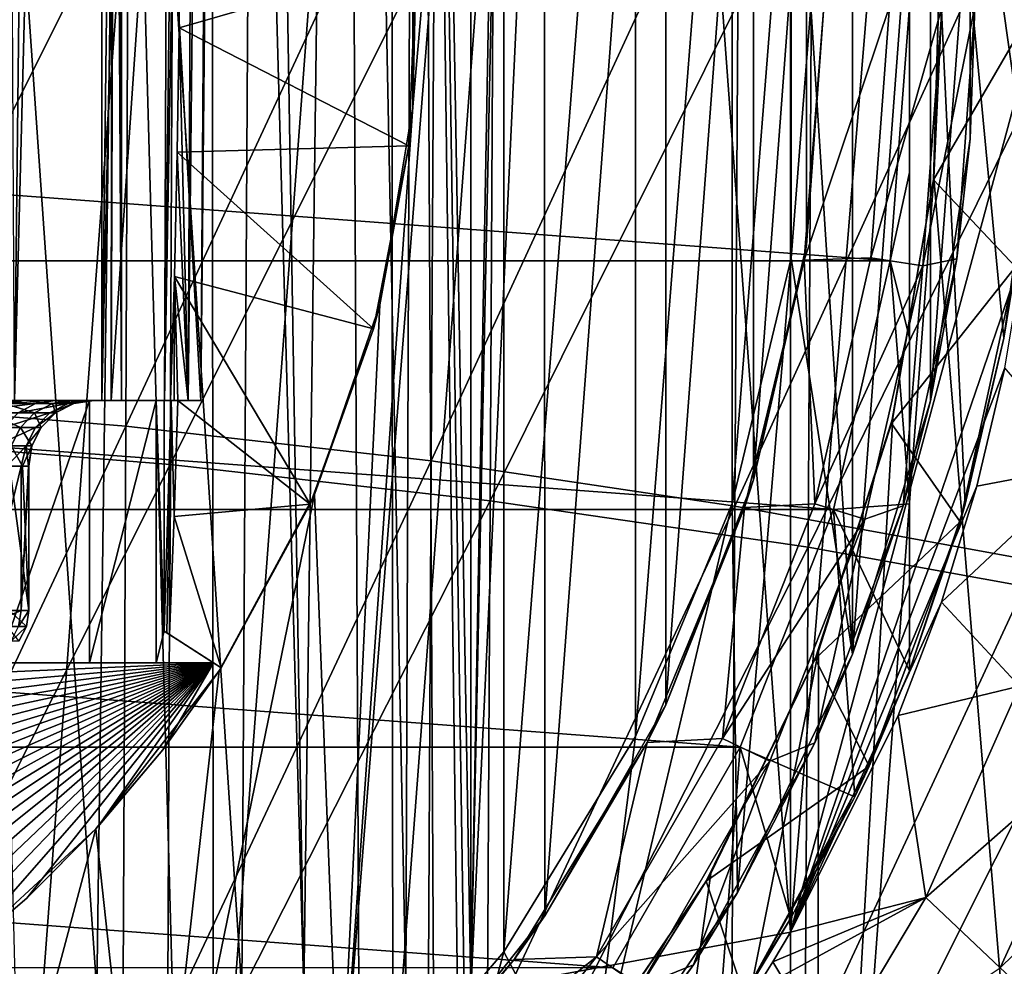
# Model space of a CAD drawing. Header units: metres. Extents: x -109 to 109, y -63 to 140.
# Tile 198 of 480: x 6 to 14, y -25 to -18. Entities that reach past the tile are written whole.
import ezdxf

# ---------------------------------------------------------------- set-up
doc = ezdxf.new("R2010")
doc.units = ezdxf.units.M
doc.layers.add('solid_502308_SW0001', color=7, linetype='CONTINUOUS')

msp = doc.modelspace()

# ---------------------------------------------------------------- linework, layer by layer
at = {"layer": 'solid_502308_SW0001'}
for points in [[(6.471301, 4.644084, 7.231254), (6.186184, -21, 7.244802), (6.051751, 4.644084, 7.778022)], [(6.841601, 4.644084, 6.65), (6.849507, -21, 6.165303), (6.186184, -21, 7.244802)], [(6.841601, 4.644084, 6.65), (6.186184, -21, 7.244802), (6.471301, 4.644084, 7.231254)], [(7.159832, 4.644084, 6.038684), (6.849507, -21, 6.165303), (6.841601, 4.644084, 6.65)], [(7.423572, 4.644084, 5.401959), (7.326227, -21, 4.991397), (6.849507, -21, 6.165303)], [(7.423572, 4.644084, 5.401959), (6.849507, -21, 6.165303), (7.159832, 4.644084, 6.038684)], [(7.779981, 4.644084, 4.071821), (7.603352, -21, 3.755081), (7.326227, -21, 4.991397)], [(7.630814, 4.644084, 4.74467), (7.326227, -21, 4.991397), (7.423572, 4.644084, 5.401959)], [(7.779981, 4.644084, 4.071821), (7.326227, -21, 4.991397), (7.630814, 4.644084, 4.74467)], [(7.438465, -18.160669, 0.706404), (7.507988, -21, 1.101792), (7.630814, 4.644084, 0.65533)], [(7.443786, -17.210922, 0.694269), (7.438465, -18.160669, 0.706404), (7.630814, 4.644084, 0.65533)], [(7.779981, 4.644084, 1.328179), (7.507988, -21, 1.101792), (7.603352, -21, 1.644919)], [(7.630814, 4.644084, 0.65533), (7.507988, -21, 1.101792), (7.779981, 4.644084, 1.328179)], [(7.719307, -9.341116, 1.746664), (7.779981, 4.644084, 1.328179), (7.603352, -21, 1.644919)], [(7.719311, -9.340721, 3.653332), (7.603352, -21, 3.755081), (7.779981, 4.644084, 4.071821)], [(6.999993, 2.5, 2.7), (6.999983, -21, 2.7), (6.920029, -21, 3.755081)], [(6.934866, -9.267901, 3.652697), (6.999993, 2.5, 2.7), (6.920029, -21, 3.755081)], [(6.948201, 2.5, 1.85), (6.934866, -9.267901, 1.747303), (6.999983, -21, 2.7)], [(6.999993, 2.5, 2.7), (6.948201, 2.5, 1.85), (6.999983, -21, 2.7)], [(13.185957, -19.301167, -14.680631), (14.077567, 0, -14.777308), (14.016887, -29.29278, -14.262272)], [(13.185957, -19.301167, -14.680631), (13.238515, -17.448441, -14.699668), (14.077567, 0, -14.777308)], [(8.389682, -25.5, 8.141802), (8, -2, 8.7), (8, -11.5, 8.7)], [(8.696675, -2, 7.636373), (8, -2, 8.7), (8.389682, -25.5, 8.141802)], [(8.696675, -2, 7.636373), (8.389682, -25.5, 8.141802), (8.806901, -25.5, 7.436927)], [(8.696675, -2, 7.636373), (8.806901, -25.5, 7.436927), (9.165152, -25.5, 6.7)], [(8.696675, -2, 7.636373), (9.165152, -25.5, 6.7), (9.252759, -2, 6.492939)], [(9.252759, -2, 6.492939), (9.165152, -25.5, 6.7), (9.376994, -25.5, 6.174475)], [(9.252759, -2, 6.492939), (9.659258, -25.5, 5.28819), (9.659258, -2, 5.28819)], [(9.252759, -2, 6.492939), (9.610585, -25.5, 5.463449), (9.659258, -25.5, 5.28819)], [(9.252759, -2, 6.492939), (9.558732, -25.5, 5.637794), (9.610585, -25.5, 5.463449)], [(9.252759, -2, 6.492939), (9.376994, -25.5, 6.174475), (9.558732, -25.5, 5.637794)], [(9.659258, -25.5, 5.28819), (10.084812, -5, 3.7), (10.084812, -2, 3.7)], [(9.659258, -2, 5.28819), (9.659258, -25.5, 5.28819), (10.084812, -2, 3.7)], [(10.620711, -5, 1.7), (12.094432, -25.051577, -3.8), (12.094432, -2, -3.8)], [(12.094432, -25.051577, -3.8), (14, -18, -3.8), (14, -2, -3.8)], [(12.094432, -25.051577, -3.8), (14, -2, -3.8), (12.094432, -2, -3.8)], [(10.620711, -5, 1.7), (10.084812, -5, 3.7), (9.659258, -25.5, 5.28819)], [(10.620711, -5, 1.7), (9.659258, -25.5, 5.28819), (12.094432, -25.051577, -3.8)], [(6.160404, -28.703827, -15.636261), (7.682872, -8.330668, -15.780016), (6.14211, -7.285665, -16.015343)], [(7.699584, -27.656031, -15.435894), (7.682872, -8.330668, -15.780016), (6.160404, -28.703827, -15.636261)], [(7.699584, -27.656031, -15.435894), (9.054688, -9.601481, -15.522425), (7.682872, -8.330668, -15.780016)], [(6.934866, -9.267901, 1.747303), (7.603352, -21, 1.644919), (6.920029, -21, 1.644919)], [(6.934866, -9.267901, 1.747303), (6.920029, -21, 1.644919), (6.999983, -21, 2.7)], [(6.934866, -9.267901, 3.652697), (6.920029, -21, 3.755081), (7.719311, -9.340721, 3.653332)], [(6.934866, -9.267901, 1.747303), (7.719307, -9.341116, 1.746664), (7.603352, -21, 1.644919)], [(7.719311, -9.340721, 3.653332), (6.920029, -21, 3.755081), (7.603352, -21, 3.755081)], [(9.066924, -26.385309, -15.222127), (9.054688, -9.601481, -15.522425), (7.699584, -27.656031, -15.435894)], [(9.066924, -26.385309, -15.222127), (10.218692, -11.064524, -15.265528), (9.054688, -9.601481, -15.522425)], [(9.910529, -10.79974, -7.3), (9.910529, -25.20026, -7.3), (8.662058, -26.662058, -7.3)], [(9.218397, -18.763948, -7.3), (9.910529, -10.79974, -7.3), (8.662058, -26.662058, -7.3)], [(9.218397, -18.763948, -7.3), (9.218397, -17.236052, -7.3), (9.910529, -10.79974, -7.3)], [(9.910529, -10.79974, -7.3), (10.914845, -12.438682, -7.3), (9.910529, -25.20026, -7.3)], [(10.225129, -24.925983, -15.016869), (10.218692, -11.064524, -15.265528), (9.066924, -26.385309, -15.222127)], [(10.225129, -24.925983, -15.016869), (11.144716, -12.678553, -15.032136), (10.218692, -11.064524, -15.265528)], [(6.812942, -25.5, 10.020063), (6.999488, -11.5, 9.84193), (5.837636, -11.5, 10.819237)], [(6.812942, -25.5, 10.020063), (5.837636, -11.5, 10.819237), (6.190969, -25.5, 10.553142)], [(7.389357, -25.5, 9.437755), (6.999488, -11.5, 9.84193), (6.812942, -25.5, 10.020063)], [(7.915948, -25.5, 8.81044), (8, -11.5, 8.7), (6.999488, -11.5, 9.84193)], [(7.915948, -25.5, 8.81044), (6.999488, -11.5, 9.84193), (7.389357, -25.5, 9.437755)], [(8.389682, -25.5, 8.141802), (8, -11.5, 8.7), (7.915948, -25.5, 8.81044)], [(10.914845, -12.438682, -7.3), (10.914845, -23.561319, -7.3), (9.910529, -25.20026, -7.3)], [(10.914845, -12.438682, -7.3), (11.650408, -14.214484, -7.3), (10.914845, -23.561319, -7.3)], [(11.145905, -23.318956, -14.841219), (11.144716, -12.678553, -15.032136), (10.225129, -24.925983, -15.016869)], [(11.145905, -23.318956, -14.841219), (11.813527, -14.399573, -14.841797), (11.144716, -12.678553, -15.032136)], [(13, -12.940108, -22.85), (13.950001, -17.999996, -21.9), (13.892867, -19.261457, -21.957132)], [(13, -12.940108, -22.85), (13.892867, -19.261457, -21.957132), (13.719583, -20.524986, -22.130417)], [(13, -12.940108, -22.85), (13.719583, -20.524986, -22.130417), (13.424868, -21.791567, -22.425133)], [(13, -12.940108, -22.85), (13.424868, -21.791567, -22.425133), (13, -23.059891, -22.85)], [(13, -14.215415, -27.038385), (13, -12.940108, -26.801517), (13, -23.059891, -22.85)], [(13, -12.940108, -22.85), (13, -23.059891, -22.85), (13, -12.940108, -26.801517)], [(12.25, -18, -6.3), (12.566862, -13.068058, -6.3), (12.566862, -22.931942, -6.3)], [(12.566862, -13.068058, -6.3), (13.1616, -14.99634, -6.3), (12.566862, -22.931942, -6.3)], [(11.650408, -14.214484, -7.3), (11.650408, -21.785515, -7.3), (10.914845, -23.561319, -7.3)], [(11.650408, -14.214484, -7.3), (12.099155, -16.083549, -7.3), (11.650408, -21.785515, -7.3)], [(13, -14.215415, -27.038385), (13, -23.059891, -22.85), (13, -15.479711, -27.210249)], [(11.812336, -21.604332, -14.712572), (11.813527, -14.399573, -14.841797), (11.145905, -23.318956, -14.841219)], [(11.812336, -21.604332, -14.712572), (12.21603, -16.185858, -14.708843), (11.813527, -14.399573, -14.841797)], [(13.1616, -14.99634, -6.3), (13.1616, -21.00366, -6.3), (12.566862, -22.931942, -6.3)], [(13.1616, -14.99634, -6.3), (13.462234, -16.991327, -6.3), (13.1616, -21.00366, -6.3)], [(13, -15.479711, -27.210249), (13, -23.059891, -22.85), (13, -16.739351, -27.314806)], [(4.694423, -21.004921, 14.665416), (4.71113, -15.777206, 14.664999), (7.056131, -15.919685, 14.371995)], [(7.032379, -21.195166, 14.372806), (4.694423, -21.004921, 14.665416), (7.056131, -15.919685, 14.371995)], [(7.032379, -21.195166, 14.372806), (7.056131, -15.919685, 14.371995), (9.388455, -16.119301, 13.962654)], [(9.359228, -21.461653, 13.963868), (7.032379, -21.195166, 14.372806), (9.388455, -16.119301, 13.962654)], [(9.359228, -21.461653, 13.963868), (9.388455, -16.119301, 13.962654), (11.703879, -16.376133, 13.437473)], [(12.099155, -16.083549, -7.3), (12.099155, -19.916451, -7.3), (11.650408, -21.785515, -7.3)], [(12.099155, -16.083549, -7.3), (12.25, -18, -7.3), (12.099155, -19.916451, -7.3)], [(12.215849, -19.815359, -14.6435), (12.21603, -16.185858, -14.708843), (11.812336, -21.604332, -14.712572)], [(12.215849, -19.815359, -14.6435), (12.35, -18, -14.641758), (12.21603, -16.185858, -14.708843)], [(4.92065, -21.291054, 16.451567), (7.39384, -16.354034, 16.141073), (4.936986, -16.204233, 16.451178)], [(4.92065, -21.291054, 16.451567), (7.370563, -21.488243, 16.14185), (7.39384, -16.354034, 16.141073)], [(7.370563, -21.488243, 16.14185), (9.836729, -16.563757, 15.707989), (7.39384, -16.354034, 16.141073)], [(11.671269, -21.804468, 13.439015), (9.359228, -21.461653, 13.963868), (11.703879, -16.376133, 13.437473)], [(11.671269, -21.804468, 13.439015), (11.703879, -16.376133, 13.437473), (13.998181, -16.690271, 12.797018)], [(7.370563, -21.488243, 16.14185), (9.807982, -21.764307, 15.709198), (9.836729, -16.563757, 15.707989)], [(9.807982, -21.764307, 15.709198), (12.260997, -16.833401, 15.152541), (9.836729, -16.563757, 15.707989)], [(13.964801, -22.223696, 12.798721), (11.671269, -21.804468, 13.439015), (13.998181, -16.690271, 12.797018)], [(13, -16.739351, -27.314806), (13, -23.059891, -22.85), (13, -18, -27.35)], [(9.807982, -21.764307, 15.709198), (12.228743, -22.119247, 15.15416), (12.260997, -16.833401, 15.152541)], [(12.228743, -22.119247, 15.15416), (14.662013, -17.162966, 14.47543), (12.260997, -16.833401, 15.152541)], [(13.462234, -16.991327, -6.3), (13.462234, -19.008673, -6.3), (13.1616, -21.00366, -6.3)], [(13.5, -18, -9.75), (13.462234, -19.008673, -6.3), (13.462234, -16.991327, -6.3)], [(12.228743, -22.119247, 15.15416), (14.628701, -22.553062, 14.477366), (14.662013, -17.162966, 14.47543)], [(9.243061, -17.641779, 0.22147), (7.438465, -18.160669, 0.706404), (7.443786, -17.210922, 0.694269)], [(9.243061, -17.641779, 0.22147), (9.218397, -17.236052, -7.3), (9.218397, -18.763948, -7.3)], [(13.237999, -17.436371, -15.7), (13.185957, -19.301167, -14.680631), (13.18407, -19.320021, -15.7)], [(13.237999, -17.436371, -15.7), (13.18407, -19.320021, -15.7), (13.95, -18, -15.7)], [(13.237999, -17.436371, -15.7), (13.238515, -17.448441, -14.699668), (13.185957, -19.301167, -14.680631)], [(9.188986, -19.060677, 0.22147), (7.438465, -18.160669, 0.706404), (9.243061, -17.641779, 0.22147)], [(9.188986, -19.060677, 0.22147), (9.243061, -17.641779, 0.22147), (9.218397, -18.763948, -7.3)], [(12.854777, -19.937656, -27.35), (-13, -18, -27.35), (13, -18, -27.35)], [(12.854777, -19.937656, -27.35), (-12.854777, -19.937656, -27.35), (-13, -18, -27.35)], [(13.878649, -19.839294, -3.8), (14, -18, -3.8), (12.094432, -25.051577, -3.8)], [(12.099155, -19.916451, -6.3), (12.25, -18, -6.3), (12.566862, -22.931942, -6.3)], [(12.25, -18, -7.3), (12.25, -18, -6.3), (12.099155, -19.916451, -6.3)], [(12.25, -18, -7.3), (12.099155, -19.916451, -6.3), (12.099155, -19.916451, -7.3)], [(12.19795, -19.931953, -10.9), (12.706473, -19.915186, -10.9), (12.85, -18, -10.9)], [(12.19795, -19.931953, -10.9), (12.85, -18, -10.9), (12.35, -18, -10.9)], [(12.215849, -19.815359, -14.6435), (12.19795, -19.931953, -10.9), (12.35, -18, -10.9)], [(12.215849, -19.815359, -14.6435), (12.35, -18, -10.9), (12.35, -18, -14.641758)], [(12.706472, -19.915192, -8.7), (13.101985, -19.97492, -8.7), (13.25, -18, -8.7)], [(12.706472, -19.915192, -8.7), (13.25, -18, -8.7), (12.85, -18, -8.7)], [(12.706473, -19.915186, -10.9), (12.706472, -19.915192, -8.7), (12.85, -18, -8.7)], [(12.706473, -19.915186, -10.9), (12.85, -18, -8.7), (12.85, -18, -10.9)], [(13, -19.26284, -27.314684), (12.854777, -19.937656, -27.35), (13, -18, -27.35)], [(13, -23.059891, -22.85), (13, -19.26284, -27.314684), (13, -18, -27.35)], [(13.101985, -19.97492, -8.7), (13.102011, -19.974794, -9.5), (13.25, -18, -9.5)], [(13.25, -18, -8.7), (13.101985, -19.97492, -8.7), (13.25, -18, -9.5)], [(13.102011, -19.974794, -9.5), (13.36259, -19.921249, -9.75), (13.5, -18, -9.75)], [(13.25, -18, -9.5), (13.102011, -19.974794, -9.5), (13.5, -18, -9.75)], [(13.18407, -19.320021, -15.7), (13.808453, -19.982191, -15.7), (13.95, -18, -15.7)], [(13.5, -18, -9.75), (13.36259, -19.921249, -9.75), (13.462234, -19.008673, -6.3)], [(7.438465, -18.160669, 0.706404), (7.425025, -19.109962, 0.688366), (7.507988, -21, 1.101792)], [(9.188986, -19.060677, 0.22147), (7.425025, -19.109962, 0.688366), (7.438465, -18.160669, 0.706404)], [(8.966917, -20.270832, -7.3), (9.218397, -18.763948, -7.3), (8.662058, -26.662058, -7.3)], [(9.188986, -19.060677, 0.22147), (9.218397, -18.763948, -7.3), (8.966917, -20.270832, -7.3)], [(13.36259, -19.921249, -9.75), (13.1616, -21.00366, -6.3), (13.462234, -19.008673, -6.3)], [(7.425025, -19.109962, 0.688366), (7.403512, -20.055641, 0.641172), (7.507988, -21, 1.101792)], [(8.918315, -20.454824, 0.22147), (7.403512, -20.055641, 0.641172), (7.425025, -19.109962, 0.688366)], [(8.918315, -20.454824, 0.22147), (7.425025, -19.109962, 0.688366), (9.188986, -19.060677, 0.22147)], [(8.918315, -20.454824, 0.22147), (9.188986, -19.060677, 0.22147), (8.966917, -20.270832, -7.3)], [(13, -19.26284, -27.314684), (13, -20.523787, -27.209864), (12.854777, -19.937656, -27.35)], [(13, -23.059891, -22.85), (13, -20.523787, -27.209864), (13, -19.26284, -27.314684)], [(13.719583, -20.524986, -22.130417), (13.892867, -19.261457, -21.957132), (13.808453, -19.982191, -15.7)], [(13.185957, -19.301167, -14.680631), (14.016887, -29.29278, -14.262272), (12.300799, -31.141169, -14.702239)], [(12.874774, -21.130926, -14.732144), (13.185957, -19.301167, -14.680631), (12.300799, -31.141169, -14.702239)], [(13.18407, -19.320021, -15.7), (12.874774, -21.130926, -14.732144), (12.863483, -21.176964, -15.7)], [(13.18407, -19.320021, -15.7), (12.863483, -21.176964, -15.7), (13.808453, -19.982191, -15.7)], [(13.18407, -19.320021, -15.7), (13.185957, -19.301167, -14.680631), (12.874774, -21.130926, -14.732144)], [(12.215849, -19.815359, -14.6435), (11.812336, -21.604332, -14.712572), (12.19795, -19.931953, -10.9)], [(13.726954, -20.751425, -3.8), (13.878649, -19.839294, -3.8), (12.094432, -25.051577, -3.8)], [(12.422418, -21.831844, -27.35), (-12.422418, -21.831844, -27.35), (-12.854777, -19.937656, -27.35)], [(12.854777, -19.937656, -27.35), (12.422418, -21.831844, -27.35), (-12.854777, -19.937656, -27.35)], [(11.650408, -21.785515, -6.3), (12.099155, -19.916451, -6.3), (11.691363, -24.749966, -6.3)], [(12.099155, -19.916451, -7.3), (12.099155, -19.916451, -6.3), (11.650408, -21.785515, -6.3)], [(12.099155, -19.916451, -7.3), (11.650408, -21.785515, -6.3), (11.650408, -21.785515, -7.3)], [(12.099155, -19.916451, -6.3), (12.566862, -22.931942, -6.3), (11.691363, -24.749966, -6.3)], [(12.19795, -19.931953, -10.9), (11.745527, -21.816401, -10.9), (12.279106, -21.7876, -10.9)], [(11.812336, -21.604332, -14.712572), (11.745527, -21.816401, -10.9), (12.19795, -19.931953, -10.9)], [(12.19795, -19.931953, -10.9), (12.279106, -21.7876, -10.9), (12.706473, -19.915186, -10.9)], [(12.706472, -19.915192, -8.7), (12.279088, -21.787647, -8.7), (13.101985, -19.97492, -8.7)], [(12.279106, -21.7876, -10.9), (12.279088, -21.787647, -8.7), (12.706472, -19.915192, -8.7)], [(12.279106, -21.7876, -10.9), (12.706472, -19.915192, -8.7), (12.706473, -19.915186, -10.9)], [(13, -21.787628, -27.037891), (12.422418, -21.831844, -27.35), (12.854777, -19.937656, -27.35)], [(13, -20.523787, -27.209864), (13, -21.787628, -27.037891), (12.854777, -19.937656, -27.35)], [(13.36259, -19.921249, -9.75), (12.953156, -21.803389, -9.75), (13.1616, -21.00366, -6.3)], [(13.102011, -19.974794, -9.5), (12.953156, -21.803389, -9.75), (13.36259, -19.921249, -9.75)], [(12.279088, -21.787647, -8.7), (12.661311, -21.905533, -8.7), (13.101985, -19.97492, -8.7)], [(12.661311, -21.905533, -8.7), (12.661334, -21.905523, -9.5), (13.102011, -19.974794, -9.5)], [(13.101985, -19.97492, -8.7), (12.661311, -21.905533, -8.7), (13.102011, -19.974794, -9.5)], [(13.102011, -19.974794, -9.5), (12.661334, -21.905523, -9.5), (12.953156, -21.803389, -9.75)], [(12.863483, -21.176964, -15.7), (13.38673, -21.923992, -15.7), (13.808453, -19.982191, -15.7)], [(13.719583, -20.524986, -22.130417), (13.808453, -19.982191, -15.7), (13.38673, -21.923992, -15.7)], [(7.403512, -20.055641, 0.641172), (7.401307, -21, 0.560105), (7.37388, -21, 0.566914)], [(7.403512, -20.055641, 0.641172), (7.37388, -21, 0.566914), (7.507988, -21, 1.101792)], [(7.403512, -20.055641, 0.641172), (7.428842, -21, 0.553265), (7.401307, -21, 0.560105)], [(8.437398, -21.791149, 0.22147), (7.428842, -21, 0.553265), (7.403512, -20.055641, 0.641172)], [(8.437398, -21.791149, 0.22147), (7.403512, -20.055641, 0.641172), (8.918315, -20.454824, 0.22147)], [(8.470896, -21.715662, -7.3), (8.966917, -20.270832, -7.3), (8.662058, -26.662058, -7.3)], [(8.918315, -20.454824, 0.22147), (8.966917, -20.270832, -7.3), (8.470896, -21.715662, -7.3)], [(8.437398, -21.791149, 0.22147), (8.918315, -20.454824, 0.22147), (8.470896, -21.715662, -7.3)], [(13, -23.059891, -22.85), (13, -21.787628, -27.037891), (13, -20.523787, -27.209864)], [(13.424868, -21.791567, -22.425133), (13.719583, -20.524986, -22.130417), (13.38673, -21.923992, -15.7)], [(13.515199, -21.652245, -3.8), (13.726954, -20.751425, -3.8), (12.094432, -25.051577, -3.8)], [(14.356939, -21.492844, -3.875937), (13.726954, -20.751425, -3.8), (13.515199, -21.652245, -3.8)], [(4.67771, -26.232668, 14.665833), (4.694423, -21.004921, 14.665416), (7.032379, -21.195166, 14.372806)], [(5.398809, -21, 6.834324), (6.186184, -21, 7.244802), (6.849507, -21, 6.165303)], [(6.040902, -21, 5.822084), (5.398809, -21, 6.834324), (6.849507, -21, 6.165303)], [(5.723516, -21, -0.971674), (6.757061, -21, -0.942268), (6.064279, -21, -2.006226)], [(5.723516, -21, -0.971674), (6.251647, -21, 0.024761), (6.757061, -21, -0.942268)], [(6.109599, -21.024471, 0.085548), (6.251647, -21, 0.024761), (5.723516, -21, -0.971674)], [(6.345904, -21.024471, 4.672831), (6.212682, -21.095583, 4.631414), (5.777218, -21.095583, 5.691911)], [(5.901102, -21.024471, 5.756068), (6.345904, -21.024471, 4.672831), (5.777218, -21.095583, 5.691911)], [(5.901102, -21.024471, 5.756068), (6.040902, -21, 5.822084), (6.345904, -21.024471, 4.672831)], [(6.109599, -21.024471, 0.085548), (5.981338, -21.095583, 0.140434), (6.337745, -21.095583, 1.230046)], [(6.040902, -21, 5.822084), (6.849507, -21, 6.165303), (7.326227, -21, 4.991397)], [(6.49538, -21, 4.712468), (6.040902, -21, 5.822084), (7.326227, -21, 4.991397)], [(6.345904, -21.024471, 4.672831), (6.040902, -21, 5.822084), (6.49538, -21, 4.712468)], [(6.064279, -23, -2.006226), (6.064279, -21, -2.006226), (6.757061, -21, -0.942268)], [(6.064279, -23, -2.006226), (6.757061, -21, -0.942268), (6.757061, -23, -0.942268)], [(6.473649, -21.024471, 1.198525), (6.251647, -21, 0.024761), (6.109599, -21.024471, 0.085548)], [(6.473649, -21.024471, 1.198525), (6.109599, -21.024471, 0.085548), (6.337745, -21.095583, 1.230046)], [(6.593665, -21.024471, 3.528337), (6.455242, -21.095583, 3.510947), (6.212682, -21.095583, 4.631414)], [(6.345904, -21.024471, 4.672831), (6.593665, -21.024471, 3.528337), (6.212682, -21.095583, 4.631414)], [(6.251647, -21, 0.024761), (7.265057, -21, 0.22147), (6.757061, -21, -0.942268)], [(6.622293, -21, 1.1556), (7.265057, -21, 0.22147), (6.251647, -21, 0.024761)], [(6.473649, -21.024471, 1.198525), (6.622293, -21, 1.1556), (6.251647, -21, 0.024761)], [(6.473649, -21.024471, 1.198525), (6.337745, -21.095583, 1.230046), (6.497365, -21.095583, 2.365301)], [(6.345904, -21.024471, 4.672831), (6.49538, -21, 4.712468), (6.593665, -21.024471, 3.528337)], [(6.636692, -21.024471, 2.358124), (6.497365, -21.095583, 2.365301), (6.455242, -21.095583, 3.510947)], [(6.593665, -21.024471, 3.528337), (6.636692, -21.024471, 2.358124), (6.455242, -21.095583, 3.510947)], [(6.473649, -21.024471, 1.198525), (6.790584, -21, 2.342794), (6.622293, -21, 1.1556)], [(6.636692, -21.024471, 2.358124), (6.790584, -21, 2.342794), (6.473649, -21.024471, 1.198525)], [(6.636692, -21.024471, 2.358124), (6.473649, -21.024471, 1.198525), (6.497365, -21.095583, 2.365301)], [(6.49538, -21, 4.712468), (7.603352, -21, 3.755081), (6.920029, -21, 3.755081)], [(6.747836, -21, 3.540598), (6.49538, -21, 4.712468), (6.920029, -21, 3.755081)], [(6.49538, -21, 4.712468), (7.326227, -21, 4.991397), (7.603352, -21, 3.755081)], [(6.593665, -21.024471, 3.528337), (6.49538, -21, 4.712468), (6.747836, -21, 3.540598)], [(6.593665, -21.024471, 3.528337), (6.747836, -21, 3.540598), (6.636692, -21.024471, 2.358124)], [(6.622293, -21, 1.1556), (7.324824, -21, 0.22147), (7.265057, -21, 0.22147)], [(6.622293, -21, 1.1556), (7.378698, -21, 0.386783), (7.324824, -21, 0.22147)], [(6.622293, -21, 1.1556), (7.37388, -21, 0.566914), (7.378698, -21, 0.386783)], [(6.622293, -21, 1.1556), (7.507988, -21, 1.101792), (7.37388, -21, 0.566914)], [(6.622293, -21, 1.1556), (6.920029, -21, 1.644919), (7.507988, -21, 1.101792)], [(6.622293, -21, 1.1556), (6.790584, -21, 2.342794), (6.920029, -21, 1.644919)], [(6.636692, -21.024471, 2.358124), (6.747836, -21, 3.540598), (6.790584, -21, 2.342794)], [(6.747836, -21, 3.540598), (6.920029, -21, 3.755081), (6.999983, -21, 2.7)], [(6.790584, -21, 2.342794), (6.747836, -21, 3.540598), (6.999983, -21, 2.7)], [(6.757061, -23, -0.942268), (6.757061, -21, -0.942268), (7.265057, -21, 0.22147)], [(6.757061, -23, -0.942268), (7.265057, -21, 0.22147), (7.265057, -23, 0.22147)], [(6.790584, -21, 2.342794), (6.999983, -21, 2.7), (6.920029, -21, 1.644919)], [(6.920029, -21, 1.644919), (7.603352, -21, 1.644919), (7.507988, -21, 1.101792)], [(7.324824, -22.756796, 0.22147), (7.265057, -21, 0.22147), (7.324824, -21, 0.22147)], [(7.324824, -22.756796, 0.22147), (7.265057, -23, 0.22147), (7.265057, -21, 0.22147)], [(7.324824, -22.756796, 0.22147), (7.324824, -21, 0.22147), (7.378698, -21, 0.386783)], [(7.345685, -22.770344, 0.283997), (7.324824, -22.756796, 0.22147), (7.378698, -21, 0.386783)], [(7.345685, -22.770344, 0.283997), (7.378698, -21, 0.386783), (7.365987, -22.783527, 0.34662)], [(7.401326, -21.884855, 0.460237), (7.365987, -22.783527, 0.34662), (7.378698, -21, 0.386783)], [(7.37388, -21, 0.566914), (7.401307, -21, 0.560105), (7.378698, -21, 0.386783)], [(7.401307, -21, 0.560105), (7.428842, -21, 0.553265), (7.378698, -21, 0.386783)], [(7.401326, -21.884855, 0.460237), (7.378698, -21, 0.386783), (7.428842, -21, 0.553265)], [(7.401326, -21.884855, 0.460237), (7.428842, -21, 0.553265), (8.437398, -21.791149, 0.22147)], [(12.953156, -21.803389, -9.75), (12.566862, -22.931942, -6.3), (13.1616, -21.00366, -6.3)], [(5.981338, -21.095583, 0.140434), (5.879589, -21.206362, 0.183975), (6.229934, -21.206362, 1.255051)], [(6.337745, -21.095583, 1.230046), (5.981338, -21.095583, 0.140434), (6.229934, -21.206362, 1.255051)], [(6.455242, -21.095583, 3.510947), (6.345431, -21.206362, 3.497153), (6.106998, -21.206362, 4.598559)], [(6.212682, -21.095583, 4.631414), (6.455242, -21.095583, 3.510947), (6.106998, -21.206362, 4.598559)], [(6.337745, -21.095583, 1.230046), (6.229934, -21.206362, 1.255051), (6.386838, -21.206362, 2.370994)], [(6.497365, -21.095583, 2.365301), (6.337745, -21.095583, 1.230046), (6.386838, -21.206362, 2.370994)], [(6.497365, -21.095583, 2.365301), (6.386838, -21.206362, 2.370994), (6.345431, -21.206362, 3.497153)], [(6.455242, -21.095583, 3.510947), (6.497365, -21.095583, 2.365301), (6.345431, -21.206362, 3.497153)], [(12.30706, -22.90905, -14.849019), (12.874774, -21.130926, -14.732144), (12.300799, -31.141169, -14.702239)], [(12.863483, -21.176964, -15.7), (12.874774, -21.130926, -14.732144), (12.30706, -22.90905, -14.849019)], [(7.008618, -26.470722, 14.373617), (4.67771, -26.232668, 14.665833), (7.032379, -21.195166, 14.372806)], [(6.229934, -21.206362, 1.255051), (5.879589, -21.206362, 0.183975), (6.160789, -21.34594, 1.271089)], [(6.345431, -21.206362, 3.497153), (6.275004, -21.34594, 3.488305), (6.039217, -21.34594, 4.577487)], [(6.106998, -21.206362, 4.598559), (6.345431, -21.206362, 3.497153), (6.039217, -21.34594, 4.577487)], [(6.229934, -21.206362, 1.255051), (6.160789, -21.34594, 1.271089), (6.315952, -21.34594, 2.374646)], [(6.386838, -21.206362, 2.370994), (6.229934, -21.206362, 1.255051), (6.315952, -21.34594, 2.374646)], [(6.386838, -21.206362, 2.370994), (6.315952, -21.34594, 2.374646), (6.275004, -21.34594, 3.488305)], [(6.345431, -21.206362, 3.497153), (6.386838, -21.206362, 2.370994), (6.275004, -21.34594, 3.488305)], [(7.008618, -26.470722, 14.373617), (7.032379, -21.195166, 14.372806), (9.359228, -21.461653, 13.963868)], [(12.863483, -21.176964, -15.7), (12.30706, -22.90905, -14.849019), (12.282633, -22.969852, -15.7)], [(12.863483, -21.176964, -15.7), (12.282633, -22.969852, -15.7), (13.38673, -21.923992, -15.7)], [(4.904308, -26.377903, 16.451956), (7.370563, -21.488243, 16.14185), (4.92065, -21.291054, 16.451567)], [(6.039217, -21.34594, 4.577487), (6.275004, -21.34594, 3.488305), (6.126479, -21.5, 4.168419)], [(6.275004, -21.34594, 3.488305), (6.234906, -21.5, 3.603295), (6.126479, -21.5, 4.168419)], [(6.160789, -21.34594, 1.271089), (6.145939, -21.5, 1.315287), (6.246648, -21.5, 1.881839)], [(6.315952, -21.34594, 2.374646), (6.160789, -21.34594, 1.271089), (6.246648, -21.5, 1.881839)], [(6.275004, -21.34594, 3.488305), (6.291318, -21.5, 3.030635), (6.234906, -21.5, 3.603295)], [(6.315952, -21.34594, 2.374646), (6.246648, -21.5, 1.881839), (6.295243, -21.5, 2.455216)], [(6.275004, -21.34594, 3.488305), (6.315952, -21.34594, 2.374646), (6.291318, -21.5, 3.030635)], [(6.315952, -21.34594, 2.374646), (6.295243, -21.5, 2.455216), (6.291318, -21.5, 3.030635)], [(4.904308, -26.377903, 16.451956), (7.347279, -26.622511, 16.142628), (7.370563, -21.488243, 16.14185)], [(6.234906, -21.5, 3.603295), (6.234907, -22.6, 3.603293), (5.96694, -22.6, 4.721292)], [(6.126479, -21.5, 4.168419), (6.234906, -21.5, 3.603295), (5.96694, -22.6, 4.721292)], [(6.145939, -21.5, 1.315287), (6.145939, -22.6, 1.315285), (6.295243, -22.6, 2.455213)], [(6.246648, -21.5, 1.881839), (6.145939, -21.5, 1.315287), (6.295243, -22.6, 2.455213)], [(6.234906, -21.5, 3.603295), (6.291318, -21.5, 3.030635), (6.234907, -22.6, 3.603293)], [(6.295243, -21.5, 2.455216), (6.295243, -22.6, 2.455213), (6.234907, -22.6, 3.603293)], [(6.291318, -21.5, 3.030635), (6.295243, -21.5, 2.455216), (6.234907, -22.6, 3.603293)], [(6.295243, -21.5, 2.455216), (6.246648, -21.5, 1.881839), (6.295243, -22.6, 2.455213)], [(9.329993, -26.804142, 13.965083), (7.008618, -26.470722, 14.373617), (9.359228, -21.461653, 13.963868)], [(7.347279, -26.622511, 16.142628), (9.807982, -21.764307, 15.709198), (7.370563, -21.488243, 16.14185)], [(9.329993, -26.804142, 13.965083), (9.359228, -21.461653, 13.963868), (11.671269, -21.804468, 13.439015)], [(14.356939, -21.492844, -3.875937), (13.515199, -21.652245, -3.8), (13.244403, -22.537111, -3.8)], [(14.356939, -21.492844, -3.875937), (13.244403, -22.537111, -3.8), (13.839056, -23.177086, -3.875937)], [(11.812336, -21.604332, -14.712572), (11.145905, -23.318956, -14.841219), (11.745527, -21.816401, -10.9)], [(13.244403, -22.537111, -3.8), (13.515199, -21.652245, -3.8), (12.094432, -25.051577, -3.8)], [(8.470896, -21.715662, -7.3), (8.662058, -26.662058, -7.3), (7.20026, -27.91053, -7.3)], [(7.743843, -23.059172, -7.3), (8.470896, -21.715662, -7.3), (7.20026, -27.91053, -7.3)], [(8.437398, -21.791149, 0.22147), (8.470896, -21.715662, -7.3), (7.743843, -23.059172, -7.3)], [(7.347279, -26.622511, 16.142628), (9.779228, -26.964964, 15.710408), (9.807982, -21.764307, 15.709198)], [(7.401326, -21.884855, 0.460237), (8.437398, -21.791149, 0.22147), (7.757703, -23.03791, 0.22147)], [(8.437398, -21.791149, 0.22147), (7.743843, -23.059172, -7.3), (7.757703, -23.03791, -5.032798)], [(7.757703, -23.03791, 0.22147), (8.437398, -21.791149, 0.22147), (7.757703, -23.03791, -5.032798)], [(11.638654, -27.233015, 13.440559), (9.329993, -26.804142, 13.965083), (11.671269, -21.804468, 13.439015)], [(9.779228, -26.964964, 15.710408), (12.228743, -22.119247, 15.15416), (9.807982, -21.764307, 15.709198)], [(11.650408, -21.785515, -6.3), (11.691363, -24.749966, -6.3), (10.554738, -26.417093, -6.3)], [(10.914845, -23.561319, -6.3), (11.650408, -21.785515, -6.3), (10.554738, -26.417093, -6.3)], [(11.650408, -21.785515, -7.3), (11.650408, -21.785515, -6.3), (10.914845, -23.561319, -6.3)], [(11.650408, -21.785515, -7.3), (10.914845, -23.561319, -6.3), (10.914845, -23.561319, -7.3)], [(11.745527, -21.816401, -10.9), (11.003908, -23.6068, -10.9), (11.577441, -23.575413, -10.9)], [(11.145905, -23.318956, -14.841219), (11.003908, -23.6068, -10.9), (11.745527, -21.816401, -10.9)], [(11.577441, -23.575413, -10.9), (12.279088, -21.787647, -8.7), (12.279106, -21.7876, -10.9)], [(11.745527, -21.816401, -10.9), (11.577441, -23.575413, -10.9), (12.279106, -21.7876, -10.9)], [(11.577441, -23.575413, -10.9), (11.577466, -23.57535, -8.7), (12.279088, -21.787647, -8.7)], [(12.279088, -21.787647, -8.7), (11.577466, -23.57535, -8.7), (12.661311, -21.905533, -8.7)], [(11.638654, -27.233015, 13.440559), (11.671269, -21.804468, 13.439015), (13.964801, -22.223696, 12.798721)], [(12.953156, -21.803389, -9.75), (12.280032, -23.608103, -9.75), (12.566862, -22.931942, -6.3)], [(12.661334, -21.905523, -9.5), (12.280032, -23.608103, -9.75), (12.953156, -21.803389, -9.75)], [(13, -21.787628, -27.037891), (13, -23.059891, -26.801517), (12.422418, -21.831844, -27.35)], [(13, -23.059891, -22.85), (13, -23.059891, -26.801517), (13, -21.787628, -27.037891)], [(13, -23.059891, -22.85), (13.424868, -21.791567, -22.425133), (13.38673, -21.923992, -15.7)], [(11.712649, -23.640354, -27.35), (-11.712649, -23.640354, -27.35), (-12.422418, -21.831844, -27.35)], [(12.422418, -21.831844, -27.35), (11.712649, -23.640354, -27.35), (-12.422418, -21.831844, -27.35)], [(7.401326, -21.884855, 0.460237), (7.757703, -23.03791, 0.22147), (7.365987, -22.783527, 0.34662)], [(12.58443, -24.019522, -26.801517), (11.712649, -23.640354, -27.35), (12.422418, -21.831844, -27.35)], [(13, -23.059891, -26.801517), (12.58443, -24.019522, -26.801517), (12.422418, -21.831844, -27.35)], [(11.577466, -23.57535, -8.7), (11.937893, -23.748823, -8.7), (12.661311, -21.905533, -8.7)], [(12.661334, -21.905523, -9.5), (11.93785, -23.748934, -9.5), (12.280032, -23.608103, -9.75)], [(11.937893, -23.748823, -8.7), (11.93785, -23.748934, -9.5), (12.661334, -21.905523, -9.5)], [(12.661311, -21.905533, -8.7), (11.937893, -23.748823, -8.7), (12.661334, -21.905523, -9.5)], [(12.282633, -22.969852, -15.7), (12.693466, -23.786032, -15.7), (13.38673, -21.923992, -15.7)], [(13, -23.059891, -22.85), (13.38673, -21.923992, -15.7), (12.693466, -23.786032, -15.7)], [(9.779228, -26.964964, 15.710408), (12.196484, -27.405258, 15.155782), (12.228743, -22.119247, 15.15416)], [(12.196484, -27.405258, 15.155782), (14.628701, -22.553062, 14.477366), (12.228743, -22.119247, 15.15416)], [(13.93142, -27.757427, 12.800426), (11.638654, -27.233015, 13.440559), (13.964801, -22.223696, 12.798721)], [(12.916024, -23.401501, -3.8), (13.244403, -22.537111, -3.8), (12.094432, -25.051577, -3.8)], [(12.196484, -27.405258, 15.155782), (14.59539, -27.943398, 14.479302), (14.628701, -22.553062, 14.477366)], [(13.839056, -23.177086, -3.875937), (13.244403, -22.537111, -3.8), (12.916024, -23.401501, -3.8)], [(5.948508, -22.723248, 4.715048), (5.96694, -22.6, 4.721292), (6.234907, -22.6, 3.603293)], [(6.215647, -22.723248, 3.600503), (5.948508, -22.723248, 4.715048), (6.234907, -22.6, 3.603293)], [(6.126954, -22.723248, 1.319563), (6.275796, -22.723248, 2.45597), (6.145939, -22.6, 1.315285)], [(6.275796, -22.723248, 2.45597), (6.295243, -22.6, 2.455213), (6.145939, -22.6, 1.315285)], [(6.215647, -22.723248, 3.600503), (6.234907, -22.6, 3.603293), (6.295243, -22.6, 2.455213)], [(6.275796, -22.723248, 2.45597), (6.215647, -22.723248, 3.600503), (6.295243, -22.6, 2.455213)], [(6.219055, -22.834911, 2.458176), (6.275796, -22.723248, 2.45597), (6.126954, -22.723248, 1.319563)], [(6.159449, -22.834911, 3.592361), (6.215647, -22.723248, 3.600503), (6.275796, -22.723248, 2.45597)], [(6.219055, -22.834911, 2.458176), (6.159449, -22.834911, 3.592361), (6.275796, -22.723248, 2.45597)], [(7.324824, -22.756796, 0.22147), (7.699325, -23, 0.22147), (7.265057, -23, 0.22147)], [(7.345685, -22.770344, 0.283997), (7.699325, -23, 0.22147), (7.324824, -22.756796, 0.22147)], [(7.345685, -22.770344, 0.283997), (7.757703, -23.03791, 0.22147), (7.699325, -23, 0.22147)], [(7.345685, -22.770344, 0.283997), (7.365987, -22.783527, 0.34662), (7.757703, -23.03791, 0.22147)], [(12.30706, -22.90905, -14.849019), (12.300799, -31.141169, -14.702239), (10.346619, -32.729137, -15.133583)], [(11.48709, -24.603731, -15.021267), (12.30706, -22.90905, -14.849019), (10.346619, -32.729137, -15.133583)], [(12.282633, -22.969852, -15.7), (12.30706, -22.90905, -14.849019), (11.48709, -24.603731, -15.021267)], [(12.280032, -23.608103, -9.75), (11.691363, -24.749966, -6.3), (12.566862, -22.931942, -6.3)], [(0.634888, -23, -4.949906), (7.699325, -23, -5.032798), (-7.699325, -23, -5.032798)], [(-7.313793, -23.663118, -5.032798), (-7.699325, -23, -5.032798), (7.699325, -23, -5.032798)], [(-7.313793, -23.663118, -5.032798), (7.699325, -23, -5.032798), (-6.819819, -24.249203, -5.032798)], [(-6.819819, -24.249203, -5.032798), (7.699325, -23, -5.032798), (-6.278761, -24.792599, -5.032798)], [(-6.278761, -24.792599, -5.032798), (7.699325, -23, -5.032798), (-5.69488, -25.289087, -5.032798)], [(-5.69488, -25.289087, -5.032798), (7.699325, -23, -5.032798), (-5.07163, -25.735672, -5.032798)], [(-5.07163, -25.735672, -5.032798), (7.699325, -23, -5.032798), (-4.413719, -26.129055, -5.032798)], [(-4.413719, -26.129055, -5.032798), (7.699325, -23, -5.032798), (-3.725477, -26.466574, -5.032798)], [(-3.725477, -26.466574, -5.032798), (7.699325, -23, -5.032798), (-3.011492, -26.746048, -5.032798)], [(-3.011492, -26.746048, -5.032798), (7.699325, -23, -5.032798), (-2.277098, -26.965326, -5.032798)], [(-2.277098, -26.965326, -5.032798), (7.699325, -23, -5.032798), (-1.526686, -27.12314, -5.032798)], [(-1.526686, -27.12314, -5.032798), (7.699325, -23, -5.032798), (-0.766115, -27.218218, -5.032798)], [(-0.766115, -27.218218, -5.032798), (7.699325, -23, -5.032798), (0, -27.25, -5.032798)], [(0.766115, -27.218218, -5.032798), (0, -27.25, -5.032798), (7.699325, -23, -5.032798)], [(0.634888, -23, -4.949906), (1.88746, -23, -4.740541), (7.699325, -23, -5.032798)], [(1.526686, -27.12314, -5.032798), (0.766115, -27.218218, -5.032798), (7.699325, -23, -5.032798)], [(2.277098, -26.965326, -5.032798), (1.526686, -27.12314, -5.032798), (7.699325, -23, -5.032798)], [(1.88746, -23, -4.740541), (3.088161, -23, -4.32759), (7.699325, -23, -5.032798)], [(3.011492, -26.746048, -5.032798), (2.277098, -26.965326, -5.032798), (7.699325, -23, -5.032798)], [(3.725477, -26.466574, -5.032798), (3.011492, -26.746048, -5.032798), (7.699325, -23, -5.032798)], [(3.088161, -23, -4.32759), (4.204094, -23, -3.722568), (7.699325, -23, -5.032798)], [(4.413719, -26.129055, -5.032798), (3.725477, -26.466574, -5.032798), (7.699325, -23, -5.032798)], [(4.204094, -23, -3.722568), (5.205371, -23, -2.941655), (7.699325, -23, -5.032798)], [(5.07163, -25.735672, -5.032798), (4.413719, -26.129055, -5.032798), (7.699325, -23, -5.032798)], [(5.69488, -25.289087, -5.032798), (5.07163, -25.735672, -5.032798), (7.699325, -23, -5.032798)], [(5.205371, -23, -2.941655), (6.064279, -23, -2.006226), (7.699325, -23, -5.032798)], [(6.278761, -24.792599, -5.032798), (5.69488, -25.289087, -5.032798), (7.699325, -23, -5.032798)], [(6.064279, -23, -2.006226), (7.699325, -23, 0.22147), (7.699325, -23, -5.032798)], [(6.064279, -23, -2.006226), (6.757061, -23, -0.942268), (7.699325, -23, 0.22147)], [(6.819819, -24.249203, -5.032798), (6.278761, -24.792599, -5.032798), (7.699325, -23, -5.032798)], [(6.757061, -23, -0.942268), (7.265057, -23, 0.22147), (7.699325, -23, 0.22147)], [(7.313793, -23.663118, -5.032798), (6.819819, -24.249203, -5.032798), (7.699325, -23, -5.032798)], [(7.757703, -23.03791, -5.032798), (7.313793, -23.663118, -5.032798), (7.699325, -23, -5.032798)], [(7.757703, -23.03791, -5.032798), (7.699325, -23, -5.032798), (7.699325, -23, 0.22147)], [(7.757703, -23.03791, 0.22147), (7.757703, -23.03791, -5.032798), (7.699325, -23, 0.22147)], [(12.282633, -22.969852, -15.7), (11.48709, -24.603731, -15.021267), (11.453276, -24.662189, -15.7)], [(12.282633, -22.969852, -15.7), (11.453276, -24.662189, -15.7), (12.693466, -23.786032, -15.7)], [(6.805482, -24.264814, -7.3), (7.743843, -23.059172, -7.3), (7.20026, -27.91053, -7.3)], [(7.313793, -23.663118, -5.032798), (7.743843, -23.059172, -7.3), (6.805482, -24.264814, -7.3)], [(7.757703, -23.03791, -5.032798), (7.743843, -23.059172, -7.3), (7.313793, -23.663118, -5.032798)], [(12.693466, -23.786032, -15.7), (12.58443, -24.019522, -26.801517), (13, -23.059891, -26.801517)], [(13, -23.059891, -22.85), (12.693466, -23.786032, -15.7), (13, -23.059891, -26.801517)], [(13.839056, -23.177086, -3.875937), (12.916024, -23.401501, -3.8), (13.124359, -24.787701, -3.875937)], [(13.839056, -23.177086, -3.875937), (13.124359, -24.787701, -3.875937), (14.485796, -23.590488, -4.102992)], [(11.145905, -23.318956, -14.841219), (10.225129, -24.925983, -15.016869), (11.003908, -23.6068, -10.9)], [(13.124359, -24.787701, -3.875937), (12.916024, -23.401501, -3.8), (12.094432, -25.051577, -3.8)], [(9.910529, -25.20026, -6.3), (10.914845, -23.561319, -6.3), (10.554738, -26.417093, -6.3)], [(10.914845, -23.561319, -7.3), (10.914845, -23.561319, -6.3), (9.910529, -25.20026, -6.3)], [(10.914845, -23.561319, -7.3), (9.910529, -25.20026, -6.3), (9.910529, -25.20026, -7.3)], [(11.003908, -23.6068, -10.9), (9.991473, -25.258974, -10.9), (10.617171, -25.238657, -10.9)], [(10.225129, -24.925983, -15.016869), (9.991473, -25.258974, -10.9), (11.003908, -23.6068, -10.9)], [(10.617171, -25.238657, -10.9), (10.617276, -25.238503, -8.7), (11.577441, -23.575413, -10.9)], [(11.003908, -23.6068, -10.9), (10.617171, -25.238657, -10.9), (11.577441, -23.575413, -10.9)], [(11.577466, -23.57535, -8.7), (10.617276, -25.238503, -8.7), (11.937893, -23.748823, -8.7)], [(11.577441, -23.575413, -10.9), (10.617276, -25.238503, -8.7), (11.577466, -23.57535, -8.7)], [(12.280032, -23.608103, -9.75), (11.356923, -25.298651, -9.75), (11.691363, -24.749966, -6.3)], [(11.93785, -23.748934, -9.5), (11.356923, -25.298651, -9.75), (12.280032, -23.608103, -9.75)], [(13.124359, -24.787701, -3.875937), (13.692124, -25.322401, -4.102992), (14.485796, -23.590488, -4.102992)], [(14.485796, -23.590488, -4.102992), (13.692124, -25.322401, -4.102992), (15.081929, -23.967863, -4.472425)], [(10.741099, -25.323168, -27.35), (-10.741099, -25.323168, -27.35), (-11.712649, -23.640354, -27.35)], [(11.712649, -23.640354, -27.35), (10.741099, -25.323168, -27.35), (-11.712649, -23.640354, -27.35)], [(7.313793, -23.663118, -5.032798), (6.805482, -24.264814, -7.3), (6.819819, -24.249203, -5.032798)], [(11.54404, -25.831837, -26.801517), (10.741099, -25.323168, -27.35), (11.712649, -23.640354, -27.35)], [(12.098219, -24.945185, -26.801517), (11.54404, -25.831837, -26.801517), (11.712649, -23.640354, -27.35)], [(12.58443, -24.019522, -26.801517), (12.098219, -24.945185, -26.801517), (11.712649, -23.640354, -27.35)], [(10.617276, -25.238503, -8.7), (10.947659, -25.463997, -8.7), (11.937893, -23.748823, -8.7)], [(11.93785, -23.748934, -9.5), (10.947628, -25.464045, -9.5), (11.356923, -25.298651, -9.75)], [(10.947659, -25.463997, -8.7), (10.947628, -25.464045, -9.5), (11.93785, -23.748934, -9.5)], [(11.937893, -23.748823, -8.7), (10.947659, -25.463997, -8.7), (11.93785, -23.748934, -9.5)], [(11.453276, -24.662189, -15.7), (11.742703, -25.530676, -15.7), (12.693466, -23.786032, -15.7)], [(12.693466, -23.786032, -15.7), (11.742703, -25.530676, -15.7), (12.58443, -24.019522, -26.801517)], [(13.692124, -25.322401, -4.102992), (14.215554, -25.810122, -4.472425), (15.081929, -23.967863, -4.472425)], [(11.742703, -25.530676, -15.7), (12.098219, -24.945185, -26.801517), (12.58443, -24.019522, -26.801517)], [(6.805482, -24.264814, -7.3), (7.20026, -27.91053, -7.3), (5.561318, -28.914846, -7.3)], [(5.681377, -25.299614, -7.3), (6.805482, -24.264814, -7.3), (5.561318, -28.914846, -7.3)], [(6.278761, -24.792599, -5.032798), (6.805482, -24.264814, -7.3), (5.681377, -25.299614, -7.3)], [(6.819819, -24.249203, -5.032798), (6.805482, -24.264814, -7.3), (6.278761, -24.792599, -5.032798)], [(10.9852, -25.408636, -15.123651), (11.48709, -24.603731, -15.021267), (10.346619, -32.729137, -15.133583)], [(11.453276, -24.662189, -15.7), (10.424538, -26.178724, -15.233906), (10.392347, -26.219564, -15.7)], [(11.453276, -24.662189, -15.7), (10.392347, -26.219564, -15.7), (11.742703, -25.530676, -15.7)], [(11.453276, -24.662189, -15.7), (10.9852, -25.408636, -15.123651), (10.424538, -26.178724, -15.233906)], [(11.453276, -24.662189, -15.7), (11.48709, -24.603731, -15.021267), (10.9852, -25.408636, -15.123651)], [(6.278761, -24.792599, -5.032798), (5.681377, -25.299614, -7.3), (5.69488, -25.289087, -5.032798)], [(11.356923, -25.298651, -9.75), (10.554738, -26.417093, -6.3), (11.691363, -24.749966, -6.3)], [(13.124359, -24.787701, -3.875937), (11.82159, -25.5, -3.8), (12.223014, -26.301783, -3.875937)], [(11.960113, -25.277067, -3.8), (11.82159, -25.5, -3.8), (13.124359, -24.787701, -3.875937)], [(11.960113, -25.277067, -3.8), (13.124359, -24.787701, -3.875937), (12.094432, -25.051577, -3.8)], [(13.124359, -24.787701, -3.875937), (12.223014, -26.301783, -3.875937), (13.692124, -25.322401, -4.102992)], [(10.225129, -24.925983, -15.016869), (9.066924, -26.385309, -15.222127), (9.991473, -25.258974, -10.9)], [(11.742703, -25.530676, -15.7), (11.54404, -25.831837, -26.801517), (12.098219, -24.945185, -26.801517)], [(9.659258, -25.5, 5.28819), (12.094432, -25.5, -3.8), (12.094432, -25.051577, -3.8)], [(11.960113, -25.277067, -3.8), (12.094432, -25.051577, -3.8), (12.094432, -25.5, -3.8)], [(8.662058, -26.662058, -6.3), (9.910529, -25.20026, -6.3), (9.182329, -27.896204, -6.3)], [(9.910529, -25.20026, -7.3), (9.910529, -25.20026, -6.3), (8.662058, -26.662058, -6.3)], [(9.910529, -25.20026, -7.3), (8.662058, -26.662058, -6.3), (8.662058, -26.662058, -7.3)], [(8.732883, -26.732655, -10.9), (9.419717, -26.740215, -10.9), (10.617171, -25.238657, -10.9)], [(9.991473, -25.258974, -10.9), (8.732883, -26.732655, -10.9), (10.617171, -25.238657, -10.9)], [(9.066924, -26.385309, -15.222127), (8.732883, -26.732655, -10.9), (9.991473, -25.258974, -10.9)], [(9.910529, -25.20026, -6.3), (10.554738, -26.417093, -6.3), (9.182329, -27.896204, -6.3)], [(10.617276, -25.238503, -8.7), (9.419682, -26.740253, -8.7), (10.947659, -25.463997, -8.7)], [(9.419717, -26.740215, -10.9), (9.419682, -26.740253, -8.7), (10.617276, -25.238503, -8.7)], [(9.419717, -26.740215, -10.9), (10.617276, -25.238503, -8.7), (10.617171, -25.238657, -10.9)], [(11.356923, -25.298651, -9.75), (10.20262, -26.84062, -9.75), (10.554738, -26.417093, -6.3)], [(10.947628, -25.464045, -9.5), (10.20262, -26.84062, -9.75), (11.356923, -25.298651, -9.75)], [(11.960113, -25.277067, -3.8), (12.094432, -25.5, -3.8), (11.82159, -25.5, -3.8)]]:
    msp.add_3dface(points, dxfattribs=at)

doc.saveas('drawing.dxf')
